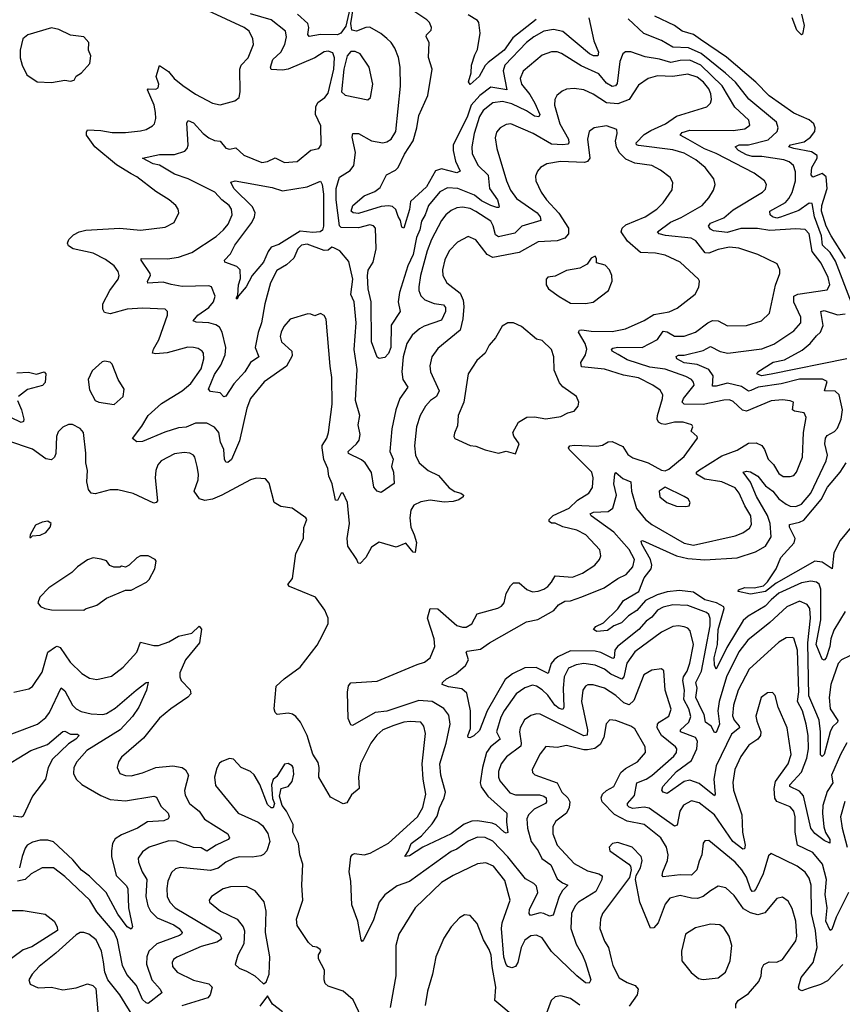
# Model space of a CAD drawing. Extents: x 1954678 to 2060275, y 904822 to 1016299.
# Tile 355 of 467: x 2010987 to 2015331, y 994845 to 1000046. Entities that reach past the tile are written whole.
import ezdxf

# ---------------------------------------------------------------- set-up
doc = ezdxf.new("R2010")
doc.units = 0

msp = doc.modelspace()

# ---------------------------------------------------------------- linework, layer by layer
at = {"layer": '0CON20XD'}
for points in [[(2012734.6, 1000125.4), (2012709.2, 1000010.8), (2012682.3, 999975), (2012665, 999966.4), (2012575, 999968.4), (2012515, 999957.5), (2012508.1, 999968.1), (2012513.3, 1000005), (2012508.5, 1000025), (2012454, 1000075)], [(2012827.1, 998722.9), (2012852.5, 998765), (2012869.8, 998835), (2012865.4, 998945.4), (2012855, 998956.9), (2012835, 998962.9), (2012775, 998946.5), (2012685, 998949), (2012676.1, 998956.1), (2012658, 999095), (2012658.3, 999155), (2012675, 999214.6), (2012731.4, 999248.6), (2012750.4, 999275), (2012759.7, 999345), (2012741.9, 999425), (2012746, 999444), (2012775, 999444.4), (2012845, 999406), (2012905, 999396.1), (2012925, 999400.4), (2012948.8, 999415), (2012972.8, 999455), (2012998.4, 999695), (2012995.9, 999795.9), (2012986.4, 999846.4), (2012967.8, 999895), (2012948.9, 999925), (2012925, 999946.4), (2012893.3, 999973.3), (2012835.6, 1000005.6), (2012815, 1000005.2), (2012765, 999984.8), (2012740.5, 999990.5), (2012734.6, 1000025), (2012755, 1000147.5)], [(2013085, 996639.2), (2013125, 996652.7), (2013154.4, 996675), (2013179.1, 996735), (2013176.2, 996775), (2013140, 996885), (2013155, 996936.4), (2013195, 996934.7), (2013295, 996846.7), (2013325, 996836.5), (2013345, 996837.5), (2013374, 996855), (2013401.8, 996908.2), (2013511.9, 996938.1), (2013531.5, 996948.5), (2013545, 996966.2), (2013555.3, 997014.7), (2013578.2, 997055), (2013595, 997070.7), (2013625, 997071.8), (2013665, 997036.4), (2013694, 997024), (2013725, 997026.5), (2013755, 997037.3), (2013775, 997052.5), (2013795.7, 997074.3), (2013815, 997108.9), (2013905, 997101.1), (2013957.8, 997122.2), (2014024.2, 997165), (2014048.1, 997195), (2014055.5, 997214.5), (2014050, 997245), (2013976.7, 997325), (2013929, 997349), (2013855, 997367.4), (2013815, 997385.7), (2013795, 997386.2), (2013782.5, 997395), (2013783.2, 997405), (2013803.8, 997426.2), (2013887.9, 997465), (2013931.5, 997508.5), (2013992.9, 997545), (2014011.1, 997575), (2014015.5, 997625), (2014008.8, 997655), (2013889.1, 997775), (2013885.6, 997785), (2013892.5, 997795), (2013915, 997798.9), (2014035, 997793.8), (2014065, 997798.7), (2014095, 997816.2), (2014115, 997818.2), (2014171.7, 997791.7), (2014198.8, 997748.8), (2014225, 997731.1), (2014305.8, 997705.8), (2014375, 997665.8), (2014395, 997662), (2014415, 997670.8), (2014495, 997738.1), (2014565.7, 997835), (2014564.2, 997845), (2014532.3, 997872.3), (2014540.8, 997895), (2014536, 997905), (2014490.3, 997920.3), (2014445, 997920.3), (2014395, 997908.4), (2014375, 997910.5), (2014360.2, 997920.2), (2014353.4, 997935), (2014354, 997955), (2014381.8, 998045), (2014382.9, 998065), (2014369.4, 998089.4), (2014330.6, 998115), (2014253.8, 998153.8), (2014175, 998168.4), (2014075, 998199.2), (2013952.9, 998212.9), (2013949.5, 998235), (2013974.7, 998275), (2013981.4, 998305), (2013972.7, 998335), (2013936.7, 998395), (2013942, 998405), (2013955, 998408.4), (2014005, 998401.3), (2014115, 998398.6), (2014185, 998413.2), (2014285, 998456.9), (2014335, 998488.8), (2014416.7, 998503.3), (2014458.3, 998521.7), (2014553.2, 998596.8), (2014573, 998633), (2014576.2, 998665), (2014571.2, 998675), (2014474.6, 998764.6), (2014395, 998802.1), (2014345, 998813.2), (2014265, 998816.9), (2014196.6, 998876.6), (2014163.2, 998925), (2014168.2, 998945), (2014187, 998963), (2014288.9, 999005), (2014350.6, 999045), (2014385, 999077.8), (2014432.8, 999147.2), (2014435.4, 999185.4), (2014422.4, 999212.4), (2014370.5, 999250.5), (2014324, 999275), (2014235, 999288.8), (2014188.2, 999308.2), (2014151.5, 999345), (2014137.5, 999375), (2014133.1, 999405), (2014141.9, 999445), (2014140, 999465), (2014085.4, 999485.4), (2014020, 999475), (2013994.3, 999455), (2013985.5, 999414.5), (2013997.6, 999315), (2013985, 999296.8), (2013968.4, 999291.6), (2013843.3, 999296.7), (2013770, 999285), (2013737.5, 999265), (2013720.8, 999245), (2013710.4, 999219.6), (2013711.5, 999195), (2013740.9, 999135), (2013768.8, 999095), (2013834.4, 999024.4), (2013884.1, 998945), (2013884.1, 998915), (2013865, 998891.1), (2013825, 998877.6), (2013725, 998872.9), (2013625, 998816.3), (2013485, 998790.2), (2013456, 998806), (2013395, 998883.1), (2013355, 998900), (2013298.8, 998871.2), (2013255, 998825.6), (2013231.9, 998778.1), (2013220, 998725), (2013221.2, 998695), (2013241.9, 998655), (2013311.9, 998601.9), (2013328.7, 998565), (2013331.3, 998531.3), (2013326, 998465), (2013313.1, 998405), (2013195, 998309.5), (2013162.7, 998265), (2013151.7, 998218.3), (2013156.5, 998185), (2013202.4, 998085), (2013186.9, 998055), (2013155.3, 998034.7), (2013129.5, 998005), (2013100.9, 997955), (2013082.3, 997895), (2013071.3, 997795), (2013076.2, 997745), (2013096.7, 997705), (2013144.4, 997665), (2013198.3, 997638.3), (2013255, 997572.7), (2013283.9, 997553.9), (2013315.7, 997545), (2013330, 997535), (2013328.6, 997525), (2013305, 997509.7), (2013275, 997500.8), (2013228.2, 997498.2), (2013155, 997508.2), (2013105, 997499.2), (2013068.9, 997481.1), (2013052.2, 997455), (2013046.9, 997415), (2013052.3, 997365), (2013070, 997325), (2013081.7, 997285), (2013075, 997232), (2013065, 997233.1), (2013025, 997280), (2012975, 997259.1), (2012884.5, 997285.5), (2012845, 997260), (2012815, 997205.8), (2012785, 997174.2), (2012774.4, 997174.4), (2012767.3, 997195), (2012720, 997265), (2012715.4, 997305), (2012728.6, 997385), (2012718.5, 997495), (2012695, 997545.7), (2012684.5, 997545.5), (2012665, 997506.7), (2012655, 997507.5), (2012636, 997594), (2012618.6, 997635), (2012613.8, 997675), (2012593.2, 997723.2), (2012584, 997785), (2012584.2, 997795.8), (2012608.8, 997835), (2012618.1, 997865), (2012636.9, 998015), (2012634.9, 998155), (2012626.2, 998215), (2012604.6, 998464.6), (2012595, 998484), (2012575, 998494), (2012545, 998481.2), (2012525, 998491.2), (2012508.3, 998491.7), (2012415, 998464.2), (2012382.2, 998425), (2012366.7, 998395), (2012362.6, 998372.6), (2012370, 998345), (2012424.7, 998295), (2012425, 998270), (2012394.8, 998215.2), (2012277.6, 998132.4), (2012205.4, 998045), (2012185.7, 997994.3), (2012148.3, 997821.7), (2012105, 997722.7), (2012085, 997706.5), (2012075, 997708.6), (2012068, 997725), (2012064.2, 997775), (2012047.5, 997815), (2012037.9, 997865), (2012015, 997893.1), (2011974.6, 997915.4), (2011915, 997913.9), (2011865, 997893.2), (2011825, 997889.2), (2011753.3, 997866.8), (2011635, 997817.1), (2011605, 997816.2), (2011583.1, 997833.1), (2011631.7, 997898.3), (2011664.5, 997955.5), (2011735, 998017.8), (2011845, 998086.1), (2011890.3, 998125), (2011945, 998201.5), (2011959.1, 998255), (2011956.9, 998285), (2011950, 998295), (2011929.2, 998309.2), (2011904.6, 998314.6), (2011874.7, 998315.3), (2011765, 998285.3), (2011705, 998280), (2011688.1, 998285), (2011692.8, 998305), (2011722, 998355), (2011766.7, 998485), (2011768.1, 998505), (2011755, 998516.7), (2011635, 998521.6), (2011555, 998515.9), (2011465, 998492.7), (2011435, 998499.2), (2011426.2, 998516.2), (2011425.4, 998545), (2011462.5, 998615), (2011506.5, 998675), (2011511.5, 998695), (2011507.3, 998715), (2011485.5, 998745), (2011439.9, 998779.9), (2011375, 998813.1), (2011270, 998835), (2011245, 998850.8), (2011240, 998865), (2011245.8, 998885), (2011270.9, 998909.1), (2011301.2, 998925), (2011336.1, 998933.9), (2011515, 998944.6), (2011625.5, 998934.5), (2011755, 998949.2), (2011803.3, 998975), (2011826.4, 999026.4), (2011823.8, 999045), (2011811.2, 999065), (2011776.2, 999095), (2011705, 999137.5), (2011605, 999215.6), (2011575, 999231.8), (2011498.5, 999278.5), (2011383.9, 999373.9), (2011340, 999435), (2011338.7, 999451.3), (2011345, 999464), (2011415, 999460.4), (2011475, 999449.2), (2011545, 999449.6), (2011625, 999458.1), (2011655, 999465.7), (2011688.8, 999485), (2011698, 999495), (2011705.5, 999524.5), (2011704.4, 999555), (2011696.5, 999595), (2011660.8, 999675), (2011665, 999681.2), (2011705, 999678.5), (2011718.1, 999685), (2011722.1, 999705), (2011707.8, 999745), (2011725, 999804), (2011772, 999772), (2011802.5, 999735), (2011847.4, 999697.4), (2011915, 999652.3), (2012005, 999604.4), (2012045, 999595.8), (2012122.1, 999617.9), (2012145.6, 999634.4), (2012151.4, 999665), (2012148.9, 999785), (2012155.5, 999805), (2012193.3, 999845), (2012221.9, 999915), (2012217.8, 999945), (2012199.4, 999985), (2012172, 1000005), (2011982.5, 1000092.5)], [(2014557.5, 998877.5), (2014532.2, 998892.2), (2014396.7, 998906.7), (2014364, 998915), (2014354, 998925), (2014422.9, 998977.1), (2014479, 999001), (2014590.5, 999065), (2014626.5, 999105), (2014650.6, 999145), (2014658.9, 999175), (2014651.9, 999205), (2014606.5, 999265), (2014557.1, 999305), (2014495, 999340), (2014435, 999358.8), (2014255, 999381.5), (2014244.7, 999385), (2014242.1, 999395), (2014285, 999438.6), (2014319.4, 999460.6), (2014397.5, 999495), (2014454.4, 999535.6), (2014615.8, 999585), (2014635, 999604.2), (2014640, 999625), (2014636.3, 999655), (2014625, 999680), (2014597.3, 999715), (2014565, 999742.4), (2014515, 999758), (2014435, 999746.4), (2014355, 999748.9), (2014305, 999734.6), (2014255, 999699.6), (2014205.4, 999624.6), (2014145, 999602.1), (2014085, 999606.5), (2014015, 999652.5), (2013965, 999674.6), (2013915, 999682.7), (2013875, 999679.4), (2013851.1, 999668.9), (2013823.8, 999646.2), (2013812.7, 999625), (2013810, 999595), (2013839.5, 999495), (2013884.2, 999415), (2013886.6, 999395), (2013881.5, 999388.5), (2013855.7, 999384.3), (2013795, 999388), (2013698.1, 999445), (2013580, 999495), (2013555, 999492.2), (2013524.2, 999475), (2013505, 999451.2), (2013498.3, 999421.7), (2013505.5, 999365), (2013557.1, 999195), (2013577.8, 999145), (2013610.5, 999100.5), (2013718.8, 999025), (2013736, 999005), (2013737.8, 998985), (2013638.9, 998955), (2013601.8, 998918.2), (2013515, 998899.1), (2013499, 998909), (2013487.7, 998957.7), (2013475, 998981.3), (2013395, 999033.4), (2013365, 999048.4), (2013325, 999055.8), (2013295, 999052), (2013265, 999038.5), (2013237.1, 999015), (2013215, 998985.5), (2013161.4, 998885), (2013139.1, 998825), (2013104, 998695), (2013094.7, 998634.7), (2013094.8, 998614.8), (2013105, 998587.1), (2013125.7, 998565.7), (2013175, 998547.1), (2013225, 998540.4), (2013235.6, 998525.6), (2013235.3, 998505.3), (2013215, 998458.4), (2013123.3, 998426.7), (2013097.9, 998412.1), (2013059.7, 998380.3), (2013030.8, 998335), (2013012.1, 998265), (2013004.2, 998185.8), (2013010.7, 998145), (2013035.5, 998105), (2012993.8, 998045), (2012973.2, 997985), (2012951.1, 997885), (2012941.5, 997765), (2012958.9, 997725), (2012950.4, 997685), (2012960, 997655), (2012964.3, 997595.7), (2012895, 997548), (2012875, 997556), (2012856, 997576), (2012844.6, 997654.6), (2012811.1, 997705), (2012791.3, 997721.3), (2012723.8, 997755), (2012722, 997765), (2012765.3, 997804.7), (2012778.5, 997825), (2012785.2, 997855), (2012774.7, 997905), (2012782.2, 997955), (2012760.2, 998035), (2012768.3, 998198.3), (2012753.2, 998303.2), (2012763.8, 998445), (2012753.3, 998555), (2012734.7, 998595), (2012746.7, 998675), (2012725, 998768), (2012677.5, 998825), (2012645, 998841.2), (2012635, 998843.8), (2012615, 998828.9), (2012595, 998827.1), (2012505, 998859.8), (2012475, 998855.7), (2012454.7, 998835), (2012433.8, 998786.2), (2012395, 998751.5), (2012345, 998721.4), (2012311.6, 998655), (2012281.4, 998545), (2012264.1, 998444.1), (2012246.8, 998393.2), (2012230.8, 998315), (2012249.4, 998265), (2012205, 998234.6), (2012176.4, 998185), (2012117.2, 998122.8), (2012075, 998057.5), (2012065, 998052.9), (2012045, 998074.3), (2011995, 998081.4), (2011983.3, 998095), (2012015, 998172.5), (2012048.4, 998221.6), (2012071.8, 998275), (2012074.8, 998315), (2012055.2, 998395.2), (2012041.2, 998421.2), (2012023.3, 998433.3), (2011985, 998445.2), (2011918.6, 998448.6), (2011902.9, 998455), (2011926.7, 998485), (2011985.4, 998525), (2012010, 998555), (2012019.6, 998585), (2011999.5, 998635), (2011985, 998640.4), (2011845, 998636.1), (2011786.6, 998646.6), (2011745, 998659.3), (2011663.8, 998653.8), (2011661.5, 998665), (2011677.1, 998695), (2011675.5, 998705), (2011628.1, 998775), (2011627.5, 998785), (2011766.5, 998783.5), (2011825, 998791.4), (2011895, 998815.3), (2012025, 998901.1), (2012063.8, 998935), (2012086.8, 998965), (2012108.2, 999015), (2012104.5, 999045), (2012092.3, 999065), (2012054.3, 999094.3), (2012017.9, 999135), (2011877.1, 999205), (2011805, 999229.7), (2011725, 999277.4), (2011691.9, 999285), (2011634.4, 999315), (2011725, 999333.7), (2011805, 999334.2), (2011858.3, 999351.7), (2011871.8, 999365), (2011876.5, 999383.5), (2011869.3, 999500.7), (2011876.8, 999513.2), (2011905, 999501.5), (2011955, 999445.4), (2011985, 999420.9), (2012015, 999406.9), (2012045.6, 999405), (2012075, 999367.9), (2012095, 999361.8), (2012128.6, 999368.6), (2012170.4, 999330.4), (2012265, 999292.3), (2012295, 999296.2), (2012335, 999316.2), (2012385, 999292.1), (2012452.6, 999297.4), (2012524, 999356), (2012566, 999365), (2012578.2, 999385), (2012576.7, 999485), (2012549.6, 999545), (2012550, 999585), (2012561.3, 999608.7), (2012598.2, 999635), (2012615, 999658.1), (2012645.2, 999784.8), (2012649.2, 999845), (2012640.1, 999870.1), (2012615, 999879.7), (2012595, 999876.2), (2012545, 999844.7), (2012405, 999783.8), (2012375, 999778.9), (2012315, 999781.9), (2012310.8, 999795), (2012324.2, 999835), (2012365, 999873.8), (2012387.1, 999915), (2012395.3, 999955), (2012390.9, 999985), (2012314.5, 1000045), (2012205, 1000076.7)], [(2013991.8, 1000055), (2014019.3, 999935), (2014042.9, 999875), (2014040, 999855), (2014016, 999855), (2013995, 999865.3), (2013855, 999983.8), (2013805, 999994.3), (2013755.2, 999984.8), (2013701.3, 999955), (2013663.2, 999925), (2013548.6, 999805), (2013540.5, 999775), (2013560, 999675), (2013475, 999689.2), (2013417, 999645), (2013371.1, 999595), (2013349.4, 999530.6), (2013275.7, 999385), (2013275.2, 999355.2), (2013287.8, 999297.8), (2013312.5, 999245), (2013295, 999237.1), (2013215, 999258.4), (2013182.3, 999247.7), (2013135, 999162.8), (2013050, 999085), (2013045, 999043.3), (2013015, 998943.8), (2013005, 998950), (2012998.1, 998985), (2012985, 999005.7), (2012973.4, 999043.4), (2012955, 999058.8), (2012935, 999063), (2012895, 999058.4), (2012775, 999022.6), (2012747.5, 999025), (2012736.7, 999035), (2012746.2, 999065), (2012806.2, 999115), (2012861.5, 999138.5), (2012890.3, 999159.7), (2012924.5, 999225.5), (2012971.7, 999251.7), (2012984.6, 999265.4), (2013018, 999335), (2013064.1, 999405.9), (2013084.2, 999475), (2013095, 999540), (2013141.8, 999645), (2013165.6, 999785), (2013145.5, 999845.5), (2013149.4, 999925), (2013133.3, 999955), (2013134.4, 999965), (2013159.4, 999990.6), (2013161.5, 1000005), (2013150.9, 1000030.9), (2013137.5, 1000045), (2013057.6, 1000097.6)], [(2013713.8, 1000046.2), (2013590.4, 999949.6), (2013545.4, 999885), (2013460, 999820), (2013445, 999804), (2013412.5, 999745), (2013365, 999703.3), (2013357.5, 999717.5), (2013370, 999765), (2013372.5, 999805), (2013390.5, 999859.5), (2013405, 999887.5), (2013418.6, 999975), (2013411.7, 1000031.7), (2013405, 1000041.2), (2013355, 1000071.2)], [(2015347.4, 998785), (2015271.2, 998905), (2015245, 998954.7), (2015220, 999035), (2015222.9, 999065), (2015251.1, 999155), (2015245.8, 999215), (2015225, 999233.9), (2015175, 999214.4), (2015166.7, 999226.7), (2015169.2, 999265), (2015197.8, 999315), (2015198.1, 999328.1), (2015168.6, 999348.6), (2015074, 999365), (2015048, 999375), (2015057.5, 999385), (2015128.5, 999401.5), (2015162.9, 999425), (2015185.3, 999455), (2015187, 999475), (2015179.5, 999495), (2015156.2, 999516.2), (2015075, 999551.7), (2014943.8, 999643.8), (2014874.7, 999715), (2014718.2, 999848.2), (2014582, 999942), (2014545, 999967), (2014485, 999985.9), (2014445.2, 1000015.2), (2014340, 1000065)], [(2015115.8, 1000075), (2015128.5, 1000015), (2015120.7, 999969.3), (2015115, 999966.2), (2015091.2, 999991.2), (2015065.5, 1000055)], [(2014962.3, 999005), (2014950, 999015), (2014947.8, 999035), (2015029.8, 999080.2), (2015048.6, 999101.4), (2015065, 999133.5), (2015083.2, 999195), (2015082.9, 999242.9), (2015072.7, 999275), (2015050.6, 999295), (2015021.2, 999305), (2014905, 999323.4), (2014855, 999322.7), (2014825, 999331.5), (2014782, 999355), (2014764.2, 999375), (2014785.7, 999384.3), (2014835, 999385.2), (2014939.4, 999410.6), (2014986.9, 999455), (2014992.7, 999475), (2014982.5, 999505), (2014836.6, 999626.6), (2014765.8, 999715), (2014713.8, 999763.8), (2014585, 999867.1), (2014517.9, 999897.9), (2014435, 999900.4), (2014375, 999935.3), (2014283.4, 999973.4), (2014199.7, 1000049.7)], [(2011155, 999713.3), (2011225, 999726.7), (2011255, 999721.2), (2011273.6, 999726.4), (2011285, 999747.5), (2011312.5, 999765), (2011357.5, 999815), (2011363.3, 999855), (2011350, 999885), (2011352.5, 999925), (2011326.1, 999956.1), (2011255, 999963.3), (2011193.9, 999993.9), (2011155, 1000003.3), (2011030, 999965), (2011002.5, 999945), (2010990, 999885), (2010988.8, 999845), (2011000, 999805), (2011023.8, 999755), (2011078.3, 999718.3), (2011155, 999713.3)], [(2012825, 999622), (2012840, 999635), (2012852.2, 999705), (2012831.9, 999795), (2012784.6, 999864.6), (2012758.2, 999878.2), (2012735, 999877.1), (2012716.3, 999855), (2012697.8, 999785), (2012685.3, 999665.3), (2012705, 999647.8), (2012825, 999622)], [(2015345, 996920), (2015285, 996821.1), (2015270.3, 996775), (2015265.3, 996735), (2015245.2, 996675), (2015235, 996662.9), (2015225, 996668.8), (2015193.4, 996745), (2015217, 996875), (2015217.4, 997037.4), (2015208.8, 997065), (2015194.2, 997074.3), (2015165, 997079.3), (2015115, 997070.7), (2014995, 997015.9), (2014955, 996982), (2014922.4, 996947.6), (2014833.3, 996895), (2014807.3, 996872.7), (2014720.5, 996729.5), (2014665, 996615.7), (2014656, 996636), (2014654, 996675), (2014671.7, 996745), (2014675.4, 996825), (2014707.4, 996935), (2014705, 996944.2), (2014665.4, 996965), (2014605, 996981.1), (2014545, 997022.1), (2014471.2, 997031.2), (2014405, 997024), (2014352.2, 997007.8), (2014291.9, 996978.1), (2014245, 996925.6), (2014202.2, 996897.8), (2014165, 996859.2), (2014125, 996844.4), (2014090.5, 996819.5), (2014035, 996813.6), (2014017.5, 996825), (2014028.6, 996841.4), (2014070, 996860), (2014145, 996934.3), (2014175, 996977.9), (2014256, 997025), (2014285, 997097.8), (2014321.8, 997145), (2014324.8, 997165), (2014317.7, 997195), (2014271.3, 997275), (2014268.3, 997291.7), (2014275, 997294.3), (2014455, 997213.9), (2014515, 997200.5), (2014605, 997193.4), (2014775, 997204.1), (2014872.9, 997235), (2014925.2, 997265), (2014954.8, 997315), (2014949.3, 997385), (2014935, 997426.2), (2014876.7, 997526.7), (2014845, 997603.4), (2014807.1, 997655), (2014825, 997661.8), (2014845, 997657.1), (2014885, 997635.3), (2014924.4, 997584.4), (2014962.9, 997555), (2014995, 997514.3), (2015035, 997486.4), (2015055, 997476.9), (2015085, 997473.8), (2015115, 997486.9), (2015164.3, 997545), (2015245.3, 997715), (2015251.8, 997745), (2015238.9, 997805), (2015241.2, 997835), (2015251, 997849), (2015288.8, 997871.2), (2015305, 997887.8), (2015324.1, 997935), (2015330.8, 997985), (2015314.7, 998065), (2015293.6, 998083.6), (2015236, 998085), (2015251.5, 998135), (2015226.7, 998146.7), (2015105, 998146.2), (2015007, 998123), (2014885.8, 998105), (2014846.8, 998086.8), (2014835, 998084.2), (2014797.8, 998107.8), (2014725, 998125.8), (2014665, 998110), (2014645, 998110.6), (2014648.8, 998165), (2014625, 998197.5), (2014565, 998225.2), (2014495, 998234), (2014457.1, 998255), (2014453.6, 998266.4), (2014465, 998273.1), (2014495, 998273.2), (2014595, 998298.3), (2014635, 998319.6), (2014685, 998293.6), (2014725.3, 998284.7), (2014905, 998306.4), (2014968.3, 998331.7), (2015075, 998402.1), (2015110.9, 998445), (2015110.8, 998475), (2015074.1, 998554.1), (2015075.4, 998585), (2015095, 998596.2), (2015251.2, 998618.8), (2015264.6, 998645), (2015256.5, 998683.5), (2015219.8, 998759.8), (2015170.8, 998820.8), (2015155.8, 998915), (2015135, 998937.1), (2015085, 998941.3), (2014947.8, 998932.2), (2014883.3, 998943.3), (2014795, 998942.7), (2014722.4, 998922.4), (2014651.2, 998931.2), (2014635, 998940), (2014624.6, 998955), (2014635, 998971.5), (2014705, 999000), (2014755, 999041.6), (2014909.2, 999135), (2014925, 999151.2), (2014930, 999175), (2014920, 999195), (2014865.7, 999235), (2014665, 999338.8), (2014603.6, 999363.6), (2014516.7, 999413.3), (2014474.5, 999435), (2014485, 999449.3), (2014525, 999461.7), (2014755, 999461.1), (2014815, 999468.8), (2014842.2, 999487.8), (2014836.2, 999515), (2014763.1, 999583.1), (2014696.6, 999696.6), (2014584.3, 999805), (2014525, 999832.5), (2014475, 999831), (2014425, 999819), (2014365, 999837.8), (2014290.1, 999850.1), (2014214.4, 999875.6), (2014185, 999875.6), (2014171.9, 999865), (2014155.3, 999824.7), (2014141.5, 999708.5), (2014132.7, 999697.2), (2014115, 999693.2), (2014085, 999709.7), (2014045, 999759.3), (2013952.1, 999802.1), (2013847.2, 999867.2), (2013825, 999875.3), (2013795, 999876.2), (2013745, 999859.1), (2013645, 999773.3), (2013629.3, 999735), (2013635.9, 999705), (2013679.8, 999649.8), (2013706.2, 999605), (2013732.5, 999545), (2013727.9, 999532.1), (2013705, 999535.8), (2013663.6, 999563.6), (2013585, 999601.7), (2013535.8, 999614.2), (2013485, 999607.2), (2013435, 999566.4), (2013414.8, 999535), (2013386, 999445), (2013374.2, 999375), (2013376.4, 999336.4), (2013408.4, 999275), (2013460.4, 999225), (2013468.3, 999155), (2013510.4, 999095), (2013519.1, 999060.9), (2013516.1, 999053.9), (2013506.6, 999053.4), (2013475, 999064.3), (2013425, 999089.8), (2013388.1, 999118.1), (2013300, 999155), (2013245, 999157.2), (2013205, 999136), (2013144.7, 999065), (2013127.6, 999015), (2013108.8, 998981.2), (2013099.1, 998935), (2013081.8, 998895), (2013063.8, 998805), (2013036.5, 998745), (2012992, 998605), (2012986.1, 998555), (2012995.4, 998505), (2012947.7, 998432.2), (2012947.3, 998315), (2012935, 998282), (2012915, 998261.2), (2012885, 998256.7), (2012875, 998263.3), (2012844.7, 998344.7), (2012842.7, 998555), (2012827.7, 998625), (2012822.5, 998692.5), (2012827.1, 998722.9)], [(2012135, 998570), (2012130, 998575), (2012138.8, 998591.2), (2012142.5, 998645), (2012152.1, 998677.9), (2012150.5, 998725), (2012132.7, 998742.7), (2012070, 998765), (2012068, 998775), (2012100.1, 998809.9), (2012122.4, 998855), (2012212.4, 998975), (2012227.1, 999005), (2012229.7, 999025), (2012216.6, 999056.6), (2012116.7, 999155), (2012101.7, 999188.3), (2012125, 999194.4), (2012173.7, 999186.3), (2012320.2, 999160.3), (2012375, 999142), (2012505, 999162.7), (2012575, 999192.2), (2012584.8, 999174.8), (2012590.5, 999125), (2012590.6, 998955), (2012585.4, 998934.6), (2012574.3, 998925.7), (2012535, 998922), (2012468.5, 998928.5), (2012355, 998857.5), (2012314.6, 998845), (2012298.3, 998821.7), (2012275, 998765.5), (2012213.6, 998695), (2012183.5, 998635), (2012142.5, 998587.5), (2012135, 998570)], [(2015379.3, 998550.7), (2015295, 998770.3), (2015265.7, 998815.7), (2015226.3, 998855), (2015221.3, 998905), (2015183.2, 999005), (2015171.1, 999075), (2015155, 999076.8), (2015101.5, 999038.5), (2015005, 999002.1), (2014985, 998998.2), (2014962.3, 999005)], [(2015370.5, 996685), (2015325.9, 996664.1), (2015309.2, 996645), (2015269.7, 996535), (2015261.2, 996465), (2015266.3, 996406.3), (2015306.6, 996343.4), (2015305.7, 996335), (2015279.6, 996310.4), (2015265.9, 996285), (2015235, 996164.4), (2015225, 996153.3), (2015215, 996163.3), (2015216.2, 996285), (2015208.5, 996345), (2015196.1, 996376.1), (2015153.8, 996475), (2015148.2, 996755), (2015162.9, 996885), (2015159, 996935), (2015145, 996956.7), (2015105, 996973.9), (2015037.1, 996945), (2014948.2, 996861.8), (2014831.3, 996768.7), (2014785, 996706.1), (2014719.3, 996575), (2014679.6, 996445), (2014673, 996395), (2014682.6, 996325), (2014665, 996281.1), (2014655, 996281.2), (2014638.2, 996315), (2014608, 996335), (2014600.5, 996375), (2014588.6, 996398.6), (2014557.8, 996465), (2014564.8, 996515), (2014558, 996545), (2014586.9, 996605), (2014632.6, 996845), (2014633.5, 996883.5), (2014625, 996904.6), (2014613.1, 996915), (2014515, 996950.9), (2014435, 996954.7), (2014385, 996942.8), (2014355, 996926.2), (2014325, 996889.2), (2014295, 996869), (2014256, 996824), (2014144.3, 996735), (2014129.8, 996715), (2014125.2, 996674.8), (2014118.7, 996671.3), (2014055, 996703.3), (2014025, 996711), (2013895, 996711.2), (2013828.9, 996681.1), (2013808.4, 996665), (2013793.5, 996645), (2013777.9, 996592.1), (2013753.2, 996605), (2013714.8, 996624.8), (2013655, 996622.5), (2013589.6, 996590.4), (2013550, 996560), (2013454.5, 996395.5), (2013415, 996291.1), (2013385, 996262.3), (2013363.4, 996253.4), (2013354.3, 996254.3), (2013353.5, 996263.5), (2013367.3, 996302.7), (2013367.1, 996395), (2013347.6, 996487.6), (2013321.1, 996511.1), (2013251.5, 996521.5), (2013217.5, 996535), (2013220, 996545), (2013241.4, 996565), (2013289.2, 996590.7), (2013340.9, 996635), (2013356.2, 996665), (2013344.2, 996705), (2013350.2, 996709.8), (2013419.4, 996720.6), (2013467.9, 996755), (2013663.8, 996865), (2013722, 996878), (2013807.5, 996925), (2013832.7, 996955), (2013865, 996974.5), (2013895, 996976.6), (2013955, 996996.7), (2014073.3, 997045), (2014145, 997094.7), (2014190, 997115), (2014224.7, 997155), (2014232.4, 997195), (2014205, 997247.8), (2014125, 997339.3), (2014004.3, 997425), (2013998.6, 997435), (2014016.7, 997445), (2014095, 997447.8), (2014119.7, 997465), (2014137.6, 997535), (2014124.3, 997595), (2014128.9, 997645), (2014135, 997654.2), (2014172.3, 997622.2), (2014213.9, 997603.9), (2014217, 997555), (2014243.2, 997463.2), (2014290.7, 997405), (2014325, 997378.8), (2014495, 997281.6), (2014545, 997270.7), (2014765, 997320), (2014804.7, 997335.3), (2014840.4, 997359.6), (2014851.2, 997378.8), (2014847.2, 997425), (2014815, 997477.5), (2014785.3, 997545), (2014765, 997573.2), (2014695, 997605.2), (2014605, 997618.9), (2014560.8, 997645), (2014561.3, 997655), (2014571.8, 997665), (2014695, 997741.2), (2014775, 997772.1), (2014835, 997808.5), (2014875, 997811.1), (2014905, 997797.1), (2014920.4, 997775), (2014938.5, 997725), (2014966.4, 997696.4), (2014995, 997648.5), (2015017.6, 997632.4), (2015055, 997632.5), (2015075, 997638.6), (2015089.5, 997655), (2015120.4, 997735), (2015125.5, 997865), (2015140, 997945), (2015129.1, 997969.1), (2015077.5, 997977.5), (2015066.9, 997985), (2015072, 998025), (2015055, 998033.3), (2015015, 998037.7), (2014955, 998032.5), (2014825, 997978.7), (2014803.6, 997983.6), (2014755, 998028.5), (2014735, 998037.3), (2014705, 998036.4), (2014595, 998012.4), (2014495, 998014.2), (2014485.4, 998025), (2014491.4, 998045), (2014547.5, 998115), (2014545, 998132), (2014534.4, 998145), (2014505, 998161.2), (2014395, 998199.2), (2014315, 998210.3), (2014195, 998249.5), (2014147.1, 998277.1), (2014115.7, 998295), (2014111.4, 998305), (2014119.2, 998310.8), (2014144.4, 998315.6), (2014274.2, 998315), (2014355, 998357.3), (2014385, 998400), (2014405, 998396.2), (2014445, 998373.7), (2014495, 998373.4), (2014555, 998395.4), (2014620.5, 998445), (2014645, 998456.5), (2014674.2, 998454.3), (2014725, 998429.2), (2014825, 998430.9), (2014904.7, 998455.3), (2014945.5, 998495), (2014977.1, 998642.9), (2015000.8, 998705), (2015000, 998725), (2014987, 998757), (2014883.8, 998805), (2014785, 998838.9), (2014735, 998843.4), (2014675, 998831.3), (2014625, 998813.4), (2014605.8, 998815), (2014557.5, 998877.5)], [(2013975, 998547.5), (2014015, 998552.9), (2014096.7, 998615), (2014116, 998665), (2014113.8, 998695), (2014101.2, 998725), (2014078.6, 998748.6), (2014032, 998762), (2014033.3, 998785), (2014025, 998796.7), (2014005, 998786.7), (2013982.5, 998755), (2013945, 998733.8), (2013875, 998721.2), (2013815, 998691.2), (2013775, 998686.2), (2013767.5, 998675), (2013767.5, 998645), (2013780, 998625), (2013835, 998583.8), (2013895, 998549.2), (2013975, 998547.5)], [(2015355, 998254.1), (2014955, 998173.6), (2014903.8, 998165), (2014880, 998175), (2014884, 998185), (2014965, 998236), (2015025, 998248.5), (2015119.5, 998300.5), (2015161.2, 998335), (2015193.5, 998376.5), (2015216.1, 998395), (2015229, 998431), (2015217.5, 998505), (2015235, 998509.4), (2015305, 998487.4), (2015345, 998492.9)], [(2013605, 997752.5), (2013623.8, 997805), (2013595.8, 997845.8), (2013590.8, 997865), (2013620.9, 997919.1), (2013665, 997945.8), (2013705, 997947.5), (2013765, 997936.9), (2013845, 997950), (2013881.2, 997968.8), (2013915, 997978), (2013936.2, 998005), (2013940, 998025), (2013926.7, 998055), (2013855, 998106.9), (2013837.8, 998127.8), (2013809.5, 998195), (2013807.5, 998265), (2013794.3, 998304.3), (2013745, 998351.2), (2013715, 998358.8), (2013636.7, 998425), (2013595, 998443.8), (2013565, 998443.8), (2013535, 998426.7), (2013500, 998365), (2013465, 998326.2), (2013444.3, 998285), (2013400.8, 998245), (2013355.5, 998174.5), (2013332.2, 998025), (2013302.9, 997955), (2013299.1, 997900.9), (2013282.5, 997862.5), (2013279.5, 997845), (2013285, 997834.4), (2013365, 997797.5), (2013395, 997794), (2013445, 997774), (2013515, 997756.7), (2013555, 997766.2), (2013605, 997752.5)], [(2011485, 998013.8), (2011533.3, 998055), (2011538.8, 998095), (2011506.2, 998145), (2011475.8, 998225.8), (2011465, 998236.7), (2011435, 998242.5), (2011421.7, 998238.3), (2011368.8, 998191.2), (2011348.6, 998145), (2011355, 998090), (2011385, 998034.3), (2011405, 998026), (2011485, 998013.8)], [(2010971.2, 998181.2), (2011034.1, 998184.1), (2011075, 998172.7), (2011116.4, 998186.4), (2011125.4, 998175.4), (2011121.4, 998128.6), (2011107.3, 998112.7), (2011028.1, 998091.9), (2010980.9, 998055)], [(2010975.5, 998035), (2010997.1, 997985), (2011008.1, 997935), (2011006.9, 997923.1), (2010995, 997917.5), (2010885, 997970.7)], [(2013985.5, 996295.5), (2013983.4, 996266.6), (2013965, 996263), (2013735, 996376.9), (2013715, 996380), (2013685, 996370), (2013652.7, 996347.3), (2013630, 996305), (2013625.4, 996285), (2013634.8, 996225), (2013632.3, 996207.7), (2013557.1, 996152.9), (2013528.7, 996115), (2013515.3, 996075), (2013514.7, 996045), (2013522.7, 996025), (2013575, 995962.8), (2013605, 995952), (2013730.8, 995950.8), (2013755.2, 995945.2), (2013766, 995936), (2013769.2, 995915), (2013763.5, 995905), (2013703.9, 995876.1), (2013673.3, 995845), (2013665.3, 995825), (2013668.4, 995775), (2013687.6, 995705), (2013725, 995656.4), (2013743.7, 995615), (2013792.3, 995582.3), (2013825, 995507.5), (2013853.7, 995486.3), (2013881.4, 995475), (2013853.5, 995446.5), (2013834.8, 995415.2), (2013804.2, 995315.8), (2013785, 995310.7), (2013755.3, 995325.3), (2013735, 995327.5), (2013683.4, 995313.4), (2013676.2, 995325), (2013678.9, 995345), (2013722.2, 995435), (2013715, 995468.9), (2013702.4, 995482.4), (2013657.3, 995507.3), (2013565, 995623.6), (2013485, 995706.9), (2013445, 995725.8), (2013405, 995727.5), (2013355, 995706.4), (2013295.5, 995665), (2013265, 995651.4), (2013045, 995492.9), (2012979.9, 995470.1), (2012915, 995423.5), (2012885.4, 995385), (2012853.6, 995286.4), (2012802, 995185), (2012795, 995176.2), (2012790, 995185), (2012771.6, 995285), (2012741.3, 995371.3), (2012734.8, 995495.2), (2012726.4, 995545), (2012736, 995624), (2012743.4, 995636.6), (2012755, 995640.9), (2012805, 995635.3), (2012836.8, 995643.2), (2012933.4, 995696.6), (2013088, 995835), (2013114.7, 995885), (2013132, 995955), (2013116.5, 996035), (2013112.7, 996115), (2013129.1, 996275), (2013120, 996315), (2013105, 996335.6), (2013048.9, 996338.9), (2013014.6, 996334.6), (2012962.5, 996317.5), (2012905, 996294.6), (2012872.6, 996267.4), (2012841.8, 996225), (2012786.4, 996115), (2012775.5, 996045.5), (2012778.6, 995985), (2012738.9, 995951.1), (2012715, 995910), (2012695, 995903.8), (2012628.3, 995938.3), (2012567.1, 996045), (2012568.5, 996095), (2012562.7, 996122.7), (2012535, 996166.2), (2012505.5, 996265), (2012470, 996335), (2012445.7, 996365), (2012427.4, 996377.4), (2012405, 996382.7), (2012346.5, 996376.5), (2012335, 996386.2), (2012330.4, 996405), (2012341.9, 996525), (2012384.2, 996565), (2012467.5, 996625), (2012557.9, 996742.1), (2012571.9, 996768.1), (2012616.1, 996855), (2012616.1, 996885), (2012597.4, 996927.4), (2012548, 996995), (2012411.1, 997051.1), (2012402.9, 997062.9), (2012427.8, 997095), (2012445.4, 997225.4), (2012485.4, 997305), (2012486.7, 997363.3), (2012503.8, 997405), (2012498, 997415), (2012426.2, 997465), (2012365, 997473.8), (2012331.1, 997495), (2012305, 997597.5), (2012285, 997620), (2012235, 997624.2), (2012205, 997615.7), (2012055, 997533.8), (2012005, 997513.1), (2011965, 997506.7), (2011935.8, 997515.8), (2011908.2, 997555), (2011928.5, 997615), (2011931.5, 997645), (2011924.3, 997685.7), (2011912, 997735), (2011905, 997746), (2011885, 997755.6), (2011855, 997758.9), (2011805, 997753.3), (2011734.7, 997715.3), (2011715.9, 997694.1), (2011705.4, 997665), (2011701.5, 997625), (2011714, 997505), (2011707.5, 997495), (2011695, 997491.4), (2011586.1, 997543.9), (2011505, 997562.9), (2011465, 997562.5), (2011385, 997541.4), (2011364, 997545), (2011350, 997565), (2011341.8, 997605), (2011344.4, 997665), (2011335.5, 997705), (2011335.7, 997755.7), (2011323.3, 997865), (2011306.1, 997886.1), (2011265, 997907.5), (2011245, 997906.7), (2011215, 997893.3), (2011190.3, 997869.7), (2011181.9, 997845), (2011178.1, 997755), (2011170, 997735), (2011155, 997721.4), (2011125, 997725.6), (2011055, 997777.5), (2010925, 997820.8)], [(2015385.3, 997375), (2015320, 997295), (2015285, 997230), (2015277.5, 997145), (2015225, 997180.4), (2015185, 997185.5), (2014981.1, 997068.9), (2014925, 997024.8), (2014845, 997011.9), (2014780, 997025), (2014782.5, 997035), (2014815, 997046.9), (2014865, 997044.3), (2014915, 997055.8), (2014935, 997076), (2014980.6, 997145), (2015005.7, 997205), (2015076.6, 997283.4), (2015080.8, 997305), (2015052.1, 997365), (2015051.3, 997378.7), (2015105, 997391), (2015127.4, 997402.6), (2015219.2, 997510.8), (2015252.8, 997577.2), (2015319.2, 997655), (2015350.8, 997705)], [(2014505, 997473.8), (2014522.5, 997477.5), (2014526.7, 997495), (2014516.2, 997515), (2014495, 997528), (2014395, 997576.2), (2014364.2, 997555), (2014366.2, 997525), (2014403.3, 997495), (2014455, 997476), (2014505, 997473.8)], [(2011045, 997310), (2011055, 997320), (2011095, 997323.3), (2011125, 997337.5), (2011147.5, 997365), (2011152.5, 997385), (2011135, 997396.7), (2011105, 997392.5), (2011070, 997375), (2011042.5, 997325), (2011040, 997310), (2011045, 997310)], [(2011325, 996926.7), (2011335, 996933.3), (2011395, 996953.3), (2011445, 996990), (2011545, 997032.5), (2011575, 997032.5), (2011655.8, 997074.2), (2011670.7, 997089.3), (2011700, 997145), (2011706.7, 997185), (2011702.5, 997195), (2011665, 997213.3), (2011625, 997213.3), (2011605, 997203.8), (2011565, 997163.8), (2011545, 997153.3), (2011525, 997160), (2011515, 997153.3), (2011483.6, 997153.6), (2011463.6, 997163.6), (2011445, 997187.5), (2011416.4, 997196.4), (2011375, 997202.5), (2011345, 997192.5), (2011292.5, 997155), (2011262.5, 997125), (2011140, 997045), (2011092.5, 996995), (2011082.5, 996965), (2011096.7, 996946.7), (2011120, 996935), (2011155, 996928.8), (2011325, 996926.7)], [(2010955, 996492.9), (2011035, 996510.6), (2011055, 996524.2), (2011105, 996600), (2011135.2, 996704.8), (2011175, 996733.1), (2011185, 996736.2), (2011200, 996730), (2011252.6, 996652.6), (2011315, 996593.1), (2011355, 996566.9), (2011395, 996560), (2011472.4, 996577.6), (2011532.5, 996625), (2011605.6, 996705), (2011625, 996758.6), (2011695, 996740.5), (2011719.8, 996740.2), (2011775, 996759.5), (2011825, 996789.5), (2011895.2, 996804.8), (2011935, 996841.5), (2011947.1, 996827.1), (2011935.4, 996755), (2011861.5, 996665), (2011832.1, 996595), (2011831.8, 996575), (2011840, 996555), (2011886.5, 996506.5), (2011890, 996485), (2011875, 996467.9), (2011785, 996405.5), (2011725, 996355.6), (2011640, 996250), (2011525, 996150.8), (2011508, 996125), (2011502, 996095), (2011515, 996063.8), (2011545, 996053.1), (2011575, 996051.5), (2011635, 996067.1), (2011705, 996096.4), (2011795, 996104.7), (2011845.6, 996095.6), (2011863, 996083), (2011877.7, 996055), (2011857.8, 995975), (2011859.7, 995949.7), (2011883.1, 995905), (2011910.6, 995885), (2011934.8, 995864.8), (2011963.2, 995823.2), (2012085.8, 995745), (2012094.3, 995725), (2012087.1, 995715), (2012024.2, 995685.8), (2011975, 995653.5), (2011945, 995672), (2011905, 995673.3), (2011815, 995706.8), (2011775, 995709.1), (2011670, 995675), (2011635, 995651.1), (2011612.4, 995617.6), (2011613.6, 995595), (2011633.1, 995545), (2011658.8, 995505), (2011653.7, 995413.7), (2011663.7, 995365), (2011677.4, 995337.4), (2011712.2, 995302.2), (2011801.1, 995265), (2011829.1, 995245), (2011844.6, 995225), (2011841.5, 995215), (2011831, 995209), (2011711.1, 995165), (2011668.5, 995125), (2011658.1, 995095), (2011656.3, 995056.3), (2011684.4, 994974.4), (2011728.1, 994925), (2011738, 994905), (2011665, 994850), (2011655, 994852), (2011635, 994870.6), (2011603.7, 994943.7), (2011553.1, 995003.1), (2011530.2, 995050.2), (2011503.5, 995185), (2011485, 995225.3), (2011394.2, 995334.2), (2011357.5, 995395), (2011225, 995520.3), (2011165, 995565.4), (2011105, 995565.4), (2011047.5, 995535), (2011016.4, 995505), (2010975.4, 995494.6)], [(2015355, 996225.5), (2015320.5, 996165), (2015273.5, 996055), (2015280, 996015), (2015250.8, 995969.2), (2015227.7, 995895), (2015225.2, 995854.8), (2015232.2, 995782.2), (2015242.3, 995752.3), (2015265.3, 995715), (2015265, 995696.7), (2015235, 995709.4), (2015185, 995747.7), (2015165, 995775.8), (2015125, 995945.4), (2015105, 995970.5), (2015053.2, 995995), (2015054.2, 996005), (2015115, 996071.8), (2015143, 996145), (2015151.2, 996195), (2015149.6, 996265), (2015139.4, 996325), (2015120.6, 996395), (2015094.8, 996445), (2015100.8, 996495), (2015093.9, 996715), (2015075, 996778.6), (2015065, 996783.3), (2015035, 996781.1), (2014995, 996757.3), (2014838.2, 996615), (2014780.2, 996505), (2014755.2, 996424.8), (2014751.4, 996368.6), (2014759.2, 996345), (2014785.3, 996315), (2014786.9, 996305), (2014745, 996272.7), (2014663.8, 996105), (2014652.5, 996035), (2014659.1, 995955), (2014655, 995946), (2014575, 996011.4), (2014525, 996029.5), (2014495, 996022.3), (2014405, 995957.8), (2014384.4, 995965), (2014376.8, 995976.8), (2014382.7, 995995), (2014455.9, 996074.1), (2014535, 996133.2), (2014562, 996195), (2014565.8, 996235), (2014555, 996254.5), (2014475.4, 996285), (2014476.5, 996295), (2014520, 996335), (2014531, 996365), (2014519.6, 996405), (2014493.9, 996455), (2014496.6, 996505), (2014487.7, 996555), (2014491.6, 996575), (2014511.3, 996605), (2014526.3, 996646.3), (2014544.8, 996745), (2014527.9, 996817.9), (2014515, 996831.8), (2014495, 996839.6), (2014465, 996844.7), (2014435, 996841.2), (2014375, 996810.3), (2014235, 996706.9), (2014192.5, 996647.5), (2014177, 996575), (2014166.8, 996563.2), (2014108.2, 996588.2), (2014074.5, 996614.5), (2014025, 996637), (2013965, 996644.4), (2013925, 996638.4), (2013885, 996620.3), (2013861.6, 996575), (2013855.9, 996515), (2013860.3, 996415), (2013855, 996402.5), (2013835, 996407.4), (2013811.9, 996425), (2013775, 996477.5), (2013745, 996506.3), (2013715, 996525.3), (2013695, 996530.3), (2013655, 996517.5), (2013608.9, 996485), (2013544.8, 996395.2), (2013528.3, 996361.7), (2013504.3, 996285), (2013523.3, 996245), (2013473.5, 996205), (2013452, 996175), (2013429.8, 996095), (2013418.9, 996015), (2013424, 995994), (2013458.7, 995945), (2013560, 995855), (2013557.1, 995807.1), (2013565, 995752.5), (2013555, 995749.4), (2013545, 995754.6), (2013503.3, 995793.3), (2013482.2, 995802.2), (2013405, 995814.8), (2013375, 995812.3), (2013333.9, 995796.1), (2013265, 995745.3), (2013114.8, 995675.2), (2013045, 995629.5), (2013020, 995625), (2013040, 995655), (2013054.4, 995695), (2013108.2, 995735), (2013165, 995798.8), (2013191, 995839), (2013203.6, 995883.6), (2013228.6, 995935), (2013234.8, 995965), (2013210, 996055), (2013206, 996115), (2013239.4, 996225), (2013259.7, 996325), (2013252, 996372), (2013227.2, 996407.2), (2013165, 996443.9), (2013095, 996449.1), (2012925, 996394), (2012864.4, 996385.6), (2012745, 996316.9), (2012735, 996320.8), (2012721.6, 996355), (2012717.1, 996492.9), (2012723.2, 996526.8), (2012735, 996542.2), (2012875, 996551.5), (2013085, 996639.2)], [(2015363.9, 995435), (2015297.6, 995305), (2015275, 995240), (2015266.7, 995235), (2015242.8, 995285), (2015250.2, 995355), (2015240.8, 995425), (2015246.7, 995505), (2015225.2, 995585), (2015175, 995646.4), (2015094.1, 995685), (2015081, 995755), (2015082.5, 995835), (2015074.7, 995865), (2015055, 995888.4), (2014985.5, 995915.5), (2014973.8, 995933.8), (2014971, 995985), (2014978.2, 996021.8), (2015043.9, 996115), (2015060.7, 996165), (2015039.6, 996305), (2014992.2, 996415), (2014975.8, 996475.8), (2014961.2, 996491.2), (2014935, 996490.8), (2014902.5, 996465), (2014873.8, 996366.2), (2014880.1, 996340.1), (2014900.3, 996285), (2014897.8, 996265), (2014884, 996246), (2014836.4, 996213.6), (2014795, 996154.3), (2014763.9, 996085), (2014752.7, 996017.3), (2014755.7, 995975.7), (2014799.7, 995845), (2014803.9, 995755), (2014816.8, 995685), (2014814.4, 995665.6), (2014805, 995664.6), (2014753.3, 995705), (2014655.3, 995845), (2014575, 995909.2), (2014535, 995919.4), (2014492.7, 995897.3), (2014473.3, 995865), (2014458.7, 995791.3), (2014445, 995785.4), (2014310.7, 995880.7), (2014285, 995887), (2014225, 995879.1), (2014205.6, 995885.6), (2014196.2, 995895), (2014196.1, 995905), (2014232.6, 995947.4), (2014244.8, 996015.2), (2014295.5, 996034.5), (2014325, 996052.9), (2014441.2, 996155), (2014455.4, 996175), (2014456.1, 996195), (2014449.6, 996205), (2014376.2, 996265), (2014353.6, 996305), (2014355.5, 996324.5), (2014364, 996336), (2014413.7, 996366.3), (2014426.5, 996403.5), (2014396, 996505), (2014387.3, 996607.3), (2014375, 996616.2), (2014325, 996609.6), (2014282.2, 996585), (2014229.9, 996450.1), (2014205, 996427.3), (2014176.7, 996436.7), (2014135, 996476.4), (2014075, 996515.2), (2014015, 996532.4), (2013987.7, 996532.3), (2013974.1, 996525.9), (2013960.8, 996505), (2013953.7, 996445), (2013985.5, 996295.5)], [(2010945, 996273.8), (2011081.4, 996325), (2011125, 996360.5), (2011145, 996385.6), (2011205, 996516.9), (2011225, 996500), (2011265, 996425.5), (2011285.3, 996405.3), (2011311.7, 996391.7), (2011365, 996379.3), (2011425, 996375.4), (2011445, 996380.8), (2011490.5, 996409.5), (2011602.7, 996505), (2011655, 996545.6), (2011665, 996546.7), (2011655.7, 996505), (2011616.1, 996415), (2011582.9, 996365), (2011518, 996295), (2011341.8, 996185), (2011288.9, 996125), (2011273.5, 996095), (2011271.8, 996065), (2011285.5, 996035), (2011315, 996006.2), (2011415, 995948.6), (2011465, 995927.3), (2011545, 995920.2), (2011695, 995944.4), (2011708.5, 995938.5), (2011731.3, 995891.3), (2011771.4, 995855), (2011775.6, 995835), (2011770.8, 995825), (2011747.5, 995815), (2011661.4, 995808.6), (2011609.6, 995775), (2011525, 995739.7), (2011491.3, 995718.7), (2011476.8, 995695), (2011471.4, 995655), (2011472.4, 995625), (2011496.2, 995526.2), (2011550.6, 995470.6), (2011558.4, 995455), (2011561.6, 995355), (2011583.1, 995255), (2011575, 995242.2), (2011555, 995253.8), (2011505, 995321.8), (2011443.3, 995435), (2011355, 995522.2), (2011312.8, 995552.8), (2011267.6, 995607.6), (2011165, 995703.3), (2011135, 995712.4), (2011095, 995711.8), (2011055, 995700.9), (2011027.1, 995685), (2011015, 995670), (2010999.2, 995625), (2010986.2, 995565)], [(2015333.5, 995055), (2015251.8, 994968.2), (2015215, 994948.9), (2015155, 994930.3), (2015116.3, 994916.3), (2015102.8, 994922.8), (2015100, 994935), (2015112.9, 994987.1), (2015175.9, 995065), (2015197, 995145), (2015188.5, 995235), (2015167.5, 995325), (2015166.2, 995475), (2015155, 995510.6), (2015135, 995543.6), (2015091.9, 995575), (2014955, 995642), (2014941.2, 995628.8), (2014912.6, 995535), (2014875, 995456.9), (2014865, 995442.5), (2014855, 995441.5), (2014845, 995454.4), (2014825, 995516.5), (2014799.7, 995555), (2014764.7, 995595), (2014625, 995710), (2014605, 995709.2), (2014595, 995696.2), (2014588.8, 995635), (2014575, 995601.2), (2014562.3, 995555), (2014535, 995527.3), (2014475, 995528.7), (2014385, 995518.6), (2014380, 995525), (2014382, 995545), (2014407.7, 995605), (2014410.8, 995635), (2014402.9, 995675), (2014372.2, 995725), (2014285, 995794.8), (2014195, 995812.4), (2014127.3, 995847.3), (2014061.9, 995915), (2014057.1, 995935), (2014064.1, 995955), (2014085, 995974.1), (2014124.8, 995995.2), (2014160.5, 996069.5), (2014185, 996090.6), (2014249.5, 996125), (2014291.5, 996175), (2014288.9, 996205), (2014235, 996300.8), (2014214.5, 996314.5), (2014135, 996344.5), (2014102.5, 996347.5), (2014083.2, 996326.8), (2014072.2, 996255), (2014052.2, 996217.8), (2014023, 996197), (2013985, 996188.9), (2013965, 996188.6), (2013875, 996211.3), (2013825, 996201.3), (2013765, 996206.7), (2013735, 996167.5), (2013692.5, 996085), (2013695, 996070), (2013707.5, 996057.5), (2013825.5, 996015.5), (2013848.8, 995965), (2013880.9, 995935), (2013891.1, 995915), (2013888.3, 995885), (2013875, 995855.4), (2013818.5, 995811.5), (2013802.9, 995785), (2013801.2, 995745), (2013824.8, 995684.8), (2013915, 995588.9), (2013985, 995549.5), (2014045, 995534.7), (2014063.3, 995523.3), (2014061.2, 995505), (2014029.8, 995440.2), (2013937.9, 995385), (2013920.7, 995365), (2013901.3, 995325), (2013896.7, 995245), (2013925, 995162.2), (2013958.7, 995105), (2013973.8, 995065), (2014002, 994975), (2013993.9, 994956.1), (2013975, 994959.2), (2013928.1, 994995), (2013794.2, 995124.2), (2013745, 995195.6), (2013715, 995209.6), (2013685, 995206.7), (2013655, 995184.4), (2013634.5, 995144.5), (2013617.4, 995065), (2013605, 995045.3), (2013585, 995038.1), (2013565, 995044.5), (2013555, 995055.6), (2013543.9, 995093.9), (2013531, 995245), (2013534.9, 995275.1), (2013577.1, 995395), (2013548.7, 995498.7), (2013488.8, 995575), (2013448.5, 995591.5), (2013405, 995587.5), (2013275.8, 995525), (2013215, 995488.5), (2013075.4, 995354.6), (2012988.1, 995215), (2012973.6, 995156.4), (2012973.8, 994995), (2012942.6, 994827.4)], [(2010875.8, 996084.2), (2011044.8, 996185.2), (2011133.3, 996216.7), (2011215, 996285.6), (2011225, 996287.8), (2011255, 996272.7), (2011291.9, 996271.9), (2011301.2, 996265), (2011283.8, 996245), (2011245, 996220.4), (2011160.4, 996139.6), (2011137.3, 996095), (2011123.8, 996035), (2011054.9, 995945.1), (2011005, 995838.4), (2010995, 995833.7), (2010952, 995838)], [(2012789.1, 994779.1), (2012748.2, 994868.2), (2012695, 994914.3), (2012615, 994940), (2012599.2, 994955), (2012594.3, 994975), (2012596.2, 995025), (2012564, 995085), (2012564, 995106), (2012577.5, 995125), (2012574, 995135), (2012555, 995146.5), (2012535, 995150.8), (2012511.2, 995171.2), (2012452, 995262), (2012449.2, 995295), (2012481.6, 995395), (2012476.6, 995475), (2012482.5, 995585), (2012466.2, 995635), (2012459.1, 995695), (2012428.6, 995755), (2012430, 995795), (2012396, 995865), (2012372, 995895), (2012358.8, 995945), (2012367.5, 995985), (2012405, 995996.2), (2012425, 996021.2), (2012435, 996060), (2012431.1, 996095), (2012425, 996105.5), (2012405, 996116.7), (2012385.8, 996114.2), (2012345, 996047.5), (2012325, 996032.5), (2012316, 996005), (2012321.9, 995931.9), (2012332.5, 995905), (2012325, 995882.5), (2012315, 995882.5), (2012295, 995900), (2012255.3, 996005.3), (2012225, 996057.5), (2012205, 996074.3), (2012155.6, 996095.6), (2012115, 996140), (2012095, 996143.3), (2012055, 996128), (2012041.7, 996118.3), (2012027.9, 996092.1), (2012014.6, 996045.4), (2012021.5, 996001.5), (2012141.1, 995855), (2012246.3, 995806.3), (2012269.5, 995789.5), (2012297.3, 995747.3), (2012308.5, 995705), (2012291.2, 995655), (2012275, 995636.2), (2012260.3, 995629.7), (2012215, 995622.5), (2012145, 995623.2), (2012115, 995615.3), (2012075, 995596.2), (2012035, 995564.8), (2011995, 995551.7), (2011835, 995567.5), (2011808.9, 995561.1), (2011788.2, 995541.8), (2011768.9, 995495), (2011762.9, 995457.1), (2011766, 995415), (2011779.2, 995385), (2011807.5, 995355), (2012041.9, 995215), (2012052.5, 995195), (2012047.3, 995185), (2012027, 995173), (2011945, 995150), (2011816.1, 995093.9), (2011798.8, 995081.2), (2011791.1, 995065), (2011793.1, 995045), (2011819.2, 995015), (2011905, 994973.1), (2011985, 994953.9), (2012002.9, 994935), (2011993.2, 994895), (2011980.9, 994879.1), (2011842.4, 994837.6)], [(2015343.4, 995916.6), (2015321.8, 995835), (2015330.5, 995775), (2015356.1, 995675)], [(2014769.2, 994825), (2014769.2, 994845), (2014781.4, 994865), (2014835, 994901.8), (2014889.2, 994965), (2014902.3, 994995), (2014906.2, 995035), (2014915.6, 995055), (2014945, 995070), (2014985, 995068.2), (2015015, 995081.1), (2015085, 995180.8), (2015090, 995205), (2015085, 995283.3), (2015065, 995351.2), (2015045, 995389.2), (2015015, 995410.8), (2014985, 995404.4), (2014921.7, 995328.3), (2014885, 995316.8), (2014845, 995328), (2014809.7, 995349.7), (2014759.9, 995419.9), (2014715, 995460), (2014675, 995468.5), (2014634.8, 995445.2), (2014595.6, 995414.4), (2014566.3, 995403.7), (2014535, 995404.8), (2014475, 995419.6), (2014420, 995405), (2014395, 995374.2), (2014358.8, 995275), (2014335, 995248.6), (2014317.5, 995247.5), (2014262.2, 995385), (2014238.1, 995505), (2014242.5, 995525), (2014265.5, 995565), (2014272.9, 995605), (2014268.6, 995625), (2014221.2, 995675), (2014145, 995699.2), (2014116.7, 995695), (2014098.8, 995675), (2014103.8, 995655), (2014202.5, 995585), (2014212.5, 995575), (2014215.8, 995555.8), (2014206, 995515), (2014064.7, 995325.3), (2014052.9, 995295), (2014049.5, 995245), (2014075, 995178.8), (2014096.2, 995145), (2014109.7, 995085), (2014119.2, 995049.2), (2014152.7, 994985), (2014195, 994960), (2014236, 994945), (2014253.1, 994925), (2014247.9, 994895), (2014205.4, 994835)], [(2012275, 994952.5), (2012288.3, 994961.7), (2012304, 995005), (2012308.1, 995095), (2012285.6, 995225), (2012287.8, 995337.8), (2012277, 995387), (2012230.8, 995445), (2012185, 995466.7), (2012100, 995465), (2012061.2, 995455), (2012000, 995415), (2011988, 995395), (2011989.2, 995385), (2012047.4, 995337.4), (2012135.2, 995295.2), (2012167.1, 995255), (2012173.1, 995233.1), (2012170, 995165), (2012139.2, 995105), (2012124.2, 995055), (2012145, 995035.8), (2012185, 995020.8), (2012228.8, 994995), (2012275, 994952.5)], [(2010865, 995340.9), (2011005, 995339.7), (2011121, 995321), (2011168, 995285), (2011184.7, 995255), (2011187.2, 995235), (2011051.1, 995148.9), (2011005, 995132.5), (2010902.7, 995057.3)], [(2013604, 994775), (2013495.3, 994865.3), (2013501.7, 994935), (2013481.2, 995045), (2013475.8, 995105), (2013465, 995134.2), (2013435.8, 995185.8), (2013402, 995272), (2013365, 995314), (2013335, 995318), (2013308.7, 995301.3), (2013265.7, 995255), (2013226.7, 995195), (2013183.8, 995096.2), (2013166.7, 995005), (2013140, 994915), (2013127.9, 994837.9)], [(2011595, 994766.7), (2011515.4, 994895), (2011452.1, 994975), (2011435.6, 995015), (2011430.2, 995069.8), (2011418.9, 995125), (2011391.2, 995185), (2011352.5, 995215), (2011325, 995224.5), (2011306.3, 995223.7), (2011285, 995211.5), (2011178.5, 995115), (2011089.6, 995045), (2011053.3, 995005), (2011035.7, 994975), (2011042.1, 994952.1), (2011085, 994932.7), (2011155, 994935.4), (2011215, 994921.7), (2011285, 994932.1), (2011345, 994952.3), (2011373.1, 994945), (2011389.1, 994929.1), (2011398.8, 994805)], [(2014595, 994976), (2014675, 994984.2), (2014714.2, 995015), (2014739.2, 995075), (2014747.1, 995155), (2014732.9, 995205), (2014705, 995248.8), (2014684.2, 995264.2), (2014635, 995268.1), (2014555, 995249.2), (2014502, 995215), (2014480.8, 995125), (2014484, 995074), (2014532.3, 995012.3), (2014570.5, 994980.5), (2014595, 994976)], [(2012374.4, 994805), (2012321.2, 994845), (2012295, 994890), (2012255, 994836)], [(2013945, 994840.8), (2013895.2, 994875.2), (2013845, 994889.4), (2013815, 994884.3), (2013793.3, 994865), (2013755.6, 994764.4)]]:
    msp.add_lwpolyline(points, dxfattribs=at)

doc.saveas('drawing.dxf')
